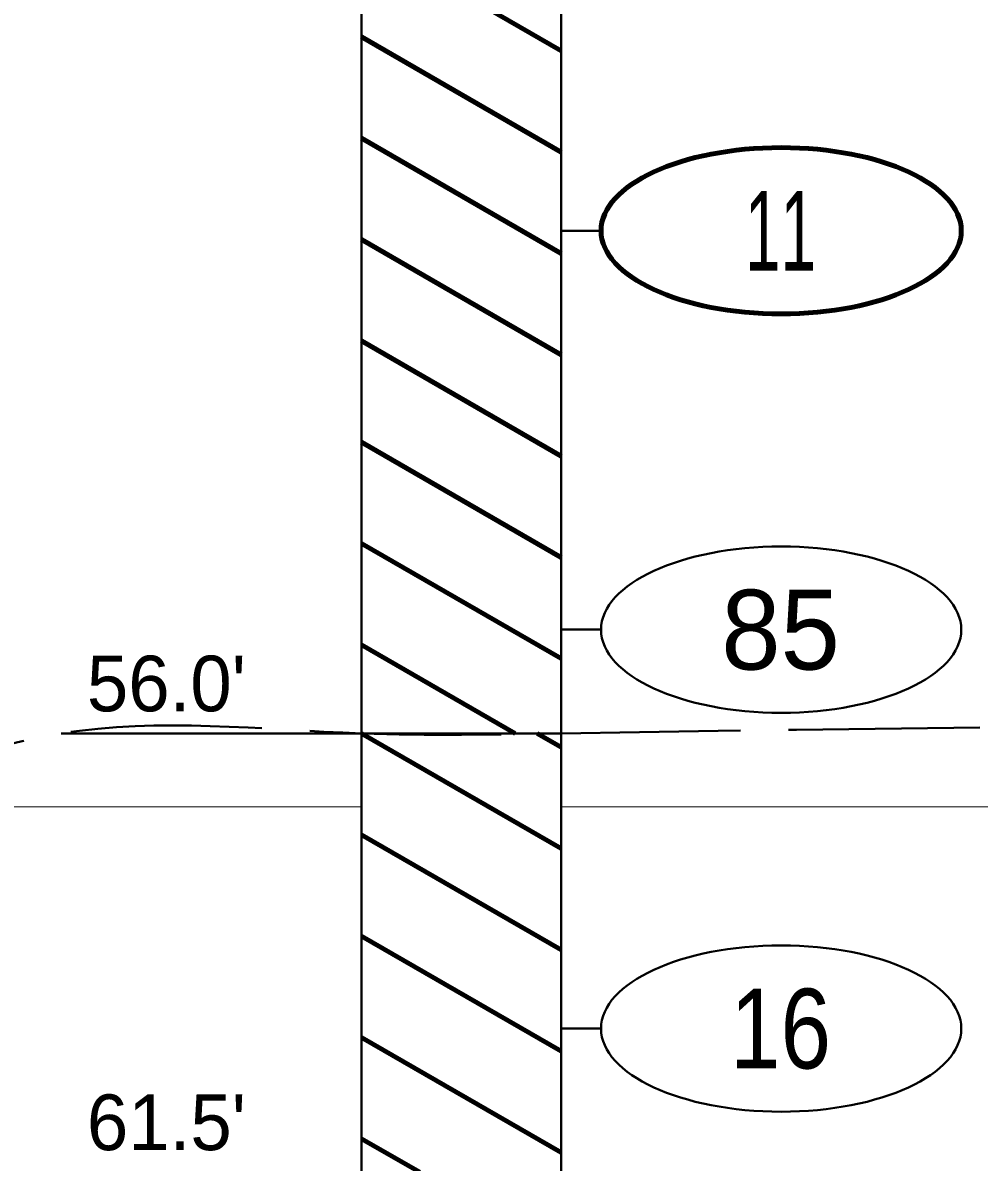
# Model space of a CAD drawing. Extents: x -582 to 653, y -817 to -3.
# Drawn here: x 453.92 to 465.9, y -249.93 to -235.65 of the extents above; entities that cross this region are included whole.
import ezdxf
from ezdxf.enums import TextEntityAlignment as Align

# ---------------------------------------------------------------- set-up
doc = ezdxf.new("R2010")
doc.units = 0
doc.header["$LTSCALE"] = 0.4
doc.linetypes.add('LONG_DASHED', pattern=[7.5, 6, -1.5])
for name, color, linetype, lineweight in [('26', 7, 'LONG_DASHED', 40), ('27', 7, 'Continuous', 40), ('7', 7, 'Continuous', 13)]:
    doc.layers.add(name, color=color, linetype=linetype, lineweight=lineweight)

msp = doc.modelspace()

# ---------------------------------------------------------------- linework, layer by layer
at = {"layer": '26'}
msp.add_spline([(442.8898, -247.4525), (451.8324, -245.2898), (454.3943, -244.5529), (458.1617, -244.5529), (460.6618, -244.5529), (476.4246, -244.3949)], degree=3, dxfattribs=at)
at = {"layer": '27', "lineweight": 158}
for p, q in [((458.1617, -234.5529), (460.6617, -235.9963)), ((458.1617, -235.8229), (460.6617, -237.2663)), ((458.1617, -237.0929), (460.6617, -238.5363)), ((458.1617, -238.3629), (460.6617, -239.8064)), ((458.1617, -239.633), (460.6617, -241.0764)), ((458.1617, -240.903), (460.6617, -242.3464)), ((458.1617, -242.173), (460.6617, -243.6164)), ((458.1617, -243.443), (460.084, -244.5529)), ((458.1617, -244.5529), (460.6617, -245.9963)), ((460.3613, -244.5529), (460.6617, -244.7263)), ((458.1617, -245.8229), (460.6617, -247.2663)), ((458.1617, -247.0929), (460.6617, -248.5363)), ((458.1617, -248.3629), (460.6617, -249.8064)), ((458.1617, -249.633), (458.8891, -250.0529))]:
    msp.add_line(p, q, dxfattribs=at)
at = {"layer": '27'}
for p, q in [((461.1617, -238.2529), (460.6617, -238.2529)), ((461.1617, -243.2529), (460.6617, -243.2529)), ((454.3943, -244.5529), (458.1617, -244.5529)), ((461.1617, -248.2529), (460.6617, -248.2529))]:
    msp.add_line(p, q, dxfattribs=at)
for points in [[(458.1617, -234.5529), (460.6618, -234.5529), (460.6618, -244.5529), (458.1617, -244.5529)], [(458.1617, -244.5529), (460.6617, -244.5529), (460.6617, -250.0529), (458.1617, -250.0529)]]:
    msp.add_lwpolyline(points, close=True, dxfattribs=at)
at = {"layer": '27', "lineweight": 100}
msp.add_ellipse((463.4191, -238.2529), major_axis=(2.2574, 0), ratio=0.461538, dxfattribs=at)
at = {"layer": '27'}
for centre in [(463.4191, -243.2529), (463.4191, -248.2529)]:
    msp.add_ellipse(centre, major_axis=(2.2574, 0), ratio=0.461538, dxfattribs=at)
at = {"layer": '7'}
for p, q in [((406.6474, -245.4729), (458.1617, -245.4729)), ((460.6617, -245.4729), (497.9411, -245.4729))]:
    msp.add_line(p, q, dxfattribs=at)

# ---------------------------------------------------------------- texts
at = {"layer": '27'}
for s, width, p in [('11', 0.6, (463.4117, -238.7529)), ('16', 0.85, (463.4117, -248.7529))]:
    msp.add_text(s, height=1, dxfattribs=dict(at, width=width)).set_placement(p, align=Align.CENTER)
msp.add_text('85', height=1, dxfattribs=at).set_placement((463.4117, -243.7529), align=Align.CENTER)
for s, p in [("56.0'", (454.7183, -244.2765)), ("61.5'", (454.7183, -249.7765))]:
    msp.add_text(s, height=0.6976, dxfattribs=at).set_placement(p)

doc.saveas('drawing.dxf')
